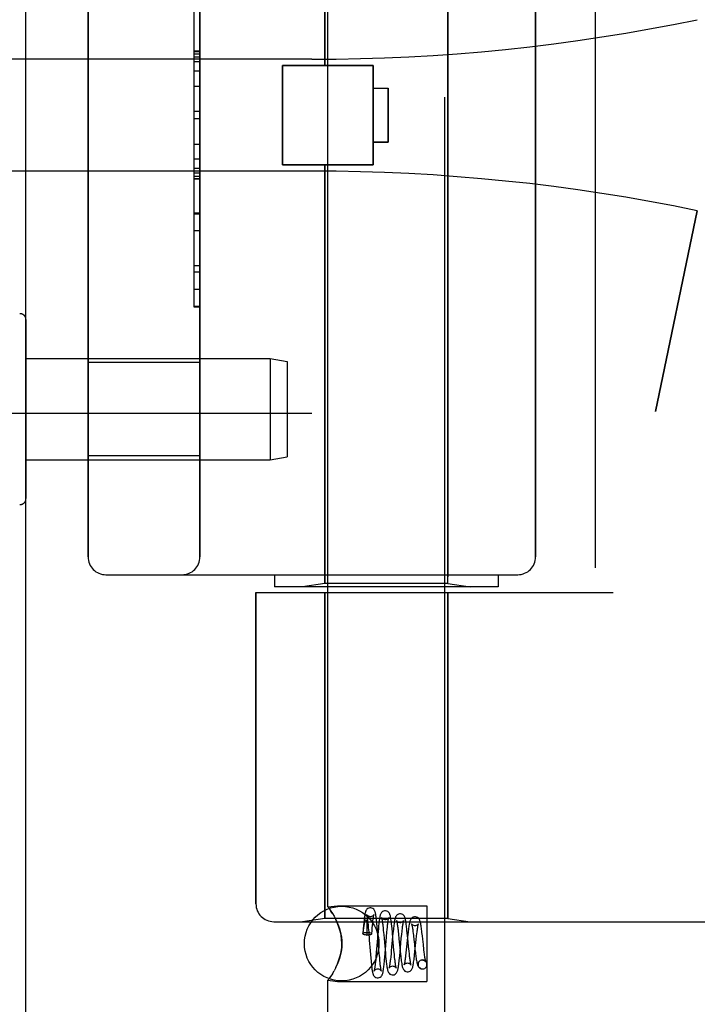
# Model space of a CAD drawing. Header units: inches. Extents: x 0 to 283, y 0 to 183.
# Tile 261 of 278: x 148.49 to 149.63, y 97.96 to 99.61. Entities that reach past the tile are written whole.
import ezdxf

# ---------------------------------------------------------------- set-up
doc = ezdxf.new("R2010")
doc.units = ezdxf.units.IN
doc.header["$LTSCALE"] = 15.583333
doc.header["$MEASUREMENT"] = 0
doc.linetypes.add('HIDDEN', pattern=[0.2, 0.1, -0.1])
doc.layers.get('0').update_dxf_attribs({"linetype": 'CONTINUOUS'})
doc.layers.add('LEFTHAND_DOOR_ASSEMBLY', color=7, linetype='CONTINUOUS')
doc.layers.add('RIGHTHAND_DOOR_ASSEMBLY', color=7, linetype='CONTINUOUS')

msp = doc.modelspace()

# ---------------------------------------------------------------- linework, layer by layer
at = {"color": 3, "linetype": 'Continuous'}
msp.add_line((148.5004, 53.176), (148.5004, 124.968), dxfattribs=at)
at = {"layer": 'LEFTHAND_DOOR_ASSEMBLY', "color": 8, "linetype": 'HIDDEN'}
for p, q in [((149.4544, 100.247), (149.4544, 98.647)), ((149.0014, 99.53), (149.0014, 100.2317)), ((149.2074, 98.6623), (149.2074, 100.2317)), ((148.6044, 100.187), (148.6044, 98.707)), ((148.7919, 98.707), (148.7919, 100.187)), ((149.3544, 100.187), (149.3544, 98.707)), ((148.7819, 99.7679), (148.7819, 99.126)), ((148.7819, 99.5538), (148.7919, 99.5538)), ((148.7819, 99.5536), (148.7919, 99.5536)), ((148.7919, 99.5533), (148.7819, 99.5533)), ((148.9794, 99.5407), (148.0118, 99.5407)), ((148.9304, 99.364), (148.9304, 99.53)), ((148.9304, 99.53), (149.0824, 99.53)), ((149.0824, 99.364), (149.0824, 99.53)), ((148.7819, 99.4954), (148.7919, 99.4954)), ((149.0824, 99.492), (149.1074, 99.492)), ((149.1074, 99.492), (149.1074, 99.402)), ((148.7919, 99.4533), (148.7819, 99.4533)), ((149.1074, 99.402), (149.0824, 99.402)), ((148.7919, 99.3731), (148.7819, 99.3731)), ((148.9794, 99.3532), (148.0118, 99.3532)), ((148.7919, 99.3575), (148.7819, 99.3575)), ((148.7919, 99.3499), (148.7819, 99.3499)), ((148.9304, 99.364), (149.0824, 99.364)), ((149.0014, 98.6623), (149.0014, 99.364)), ((148.7919, 99.3445), (148.7819, 99.3445)), ((148.7919, 99.3397), (148.7819, 99.3397)), ((149.6254, 99.2869), (149.5556, 98.9504)), ((148.7919, 99.2813), (148.7819, 99.2813)), ((148.7919, 99.155), (148.7819, 99.155)), ((148.7919, 99.126), (148.7819, 99.126)), ((148.7919, 99.0325), (148.6044, 99.0325)), ((148.9794, 98.947), (147.5614, 98.947)), ((148.7919, 98.8765), (148.6044, 98.8765)), ((148.6344, 98.677), (149.3244, 98.677)), ((148.9169, 98.677), (148.9169, 98.657)), ((149.2919, 98.677), (149.2919, 98.657)), ((149.2919, 98.657), (148.9169, 98.657)), ((149.0014, 98.6623), (148.9639, 98.657)), ((149.2074, 98.6623), (149.0014, 98.6623)), ((149.2074, 98.6623), (149.2449, 98.657)), ((148.8857, 98.647), (148.8857, 98.1257)), ((148.8857, 98.647), (149.4844, 98.647)), ((149.0014, 98.647), (149.0014, 98.101)), ((149.2074, 98.647), (149.2074, 98.101)), ((148.9157, 98.0957), (150.9794, 98.0957)), ((149.0014, 98.101), (148.9639, 98.0957)), ((149.2074, 98.101), (149.0014, 98.101)), ((149.2074, 98.101), (149.2449, 98.0957))]:
    msp.add_line(p, q, dxfattribs=at)
for centre, radius, start, end in [((148.9794, 102.7221), 3.1814, 270, 281.7157), ((148.9794, 96.1719), 3.1814, 78.2843, 90), ((148.9794, 96.1719), 2.7751, 43.8884, 90), ((148.6344, 98.707), 0.03, 180, 270), ((148.7619, 98.707), 0.03, 270, 360), ((149.3244, 98.707), 0.03, 270, 360), ((148.9157, 98.1257), 0.03, 180, 270)]:
    msp.add_arc(centre, radius, start, end, dxfattribs=at)
at = {"layer": 'RIGHTHAND_DOOR_ASSEMBLY', "color": 8, "linetype": 'HIDDEN'}
for p, q in [((149.0064, 98.1204), (149.0064, 100.767)), ((149.2024, 97.919), (149.2024, 100.767)), ((149.4544, 100.247), (149.4544, 98.647)), ((149.0014, 100.2317), (149.0014, 99.53)), ((149.2074, 100.2317), (149.2074, 98.6623)), ((148.6044, 98.707), (148.6044, 100.187)), ((148.7919, 100.187), (148.7919, 98.707)), ((149.3544, 98.707), (149.3544, 100.187)), ((148.7819, 99.768), (148.7819, 99.126)), ((148.7919, 99.5543), (148.7819, 99.5543)), ((148.7919, 99.5495), (148.7819, 99.5495)), ((148.9794, 99.5407), (148.0118, 99.5407)), ((148.7919, 99.5441), (148.7819, 99.5441)), ((148.7919, 99.5364), (148.7819, 99.5364)), ((148.7919, 99.5209), (148.7819, 99.5209)), ((148.9304, 99.53), (148.9304, 99.364)), ((149.0824, 99.53), (148.9304, 99.53)), ((149.0824, 99.53), (149.0824, 99.364)), ((149.0824, 99.492), (149.1074, 99.492)), ((149.1074, 99.402), (149.1074, 99.492)), ((148.7919, 99.4407), (148.7819, 99.4407)), ((149.0824, 99.402), (149.1074, 99.402)), ((148.7819, 99.3986), (148.7919, 99.3986)), ((148.9794, 99.3532), (148.0118, 99.3532)), ((149.0824, 99.364), (148.9304, 99.364)), ((149.0014, 99.364), (149.0014, 98.6623)), ((148.7919, 99.3406), (148.7819, 99.3406)), ((148.7819, 99.3403), (148.7919, 99.3403)), ((148.7819, 99.3402), (148.7919, 99.3402)), ((148.7819, 99.2836), (148.7919, 99.2836)), ((149.5556, 98.9504), (149.6254, 99.2869)), ((148.7919, 99.2534), (148.7819, 99.2534)), ((148.7919, 99.1946), (148.7819, 99.1946)), ((148.7819, 99.1844), (148.7919, 99.1844)), ((148.7919, 99.1262), (148.7819, 99.1262)), ((148.7819, 99.126), (148.7919, 99.126)), ((148.5004, 99.1044), (148.5004, 98.8046)), ((148.5004, 99.0395), (148.9096, 99.0395)), ((148.9096, 99.0395), (148.9096, 98.8695)), ((148.9096, 99.0395), (148.9379, 99.0345)), ((148.7919, 99.0325), (148.6044, 99.0325)), ((148.9379, 99.0345), (148.9379, 98.8745)), ((148.9794, 98.947), (147.5614, 98.947)), ((148.7919, 98.8765), (148.6044, 98.8765)), ((148.9096, 98.8695), (148.9379, 98.8745)), ((148.5004, 98.8695), (148.9096, 98.8695)), ((148.6344, 98.677), (149.3244, 98.677)), ((148.9169, 98.677), (148.9169, 98.657)), ((149.2919, 98.677), (149.2919, 98.657)), ((149.2919, 98.657), (148.9169, 98.657)), ((149.0014, 98.6623), (148.9639, 98.657)), ((149.2074, 98.6623), (149.0014, 98.6623)), ((149.2074, 98.6623), (149.2449, 98.657)), ((148.8857, 98.1257), (148.8857, 98.647)), ((148.8857, 98.647), (149.4844, 98.647)), ((149.0014, 98.101), (149.0014, 98.647)), ((149.2074, 98.101), (149.2074, 98.647)), ((149.0064, 98.1204), (149.0224, 98.1225)), ((149.0064, 98.1204), (149.0067, 98.12)), ((149.0138, 98.1096), (149.0113, 98.1135)), ((149.0224, 98.1225), (149.1724, 98.1225)), ((149.1724, 98.1225), (149.1724, 97.9955)), ((148.9157, 98.0957), (150.9794, 98.0957)), ((149.0014, 98.101), (148.9639, 98.0957)), ((149.2074, 98.101), (149.0014, 98.101)), ((149.0224, 98.0929), (149.0195, 98.0992)), ((149.2074, 98.101), (149.2449, 98.0957)), ((149.0656, 98.0837), (149.0649, 98.0756)), ((149.066, 98.0888), (149.0656, 98.0837)), ((149.0656, 98.0775), (149.0658, 98.0799)), ((149.0658, 98.0799), (149.0661, 98.0821)), ((149.0661, 98.0821), (149.0663, 98.0841)), ((149.0663, 98.0841), (149.0665, 98.0858)), ((149.0665, 98.0858), (149.0667, 98.0873)), ((149.0714, 98.0939), (149.0714, 98.0933)), ((149.0714, 98.0933), (149.0715, 98.0928)), ((149.0715, 98.0928), (149.0715, 98.0921)), ((149.0715, 98.0921), (149.0715, 98.0914)), ((149.0715, 98.0914), (149.0716, 98.0905)), ((149.0716, 98.0905), (149.0716, 98.0896)), ((149.0716, 98.0896), (149.0716, 98.0885)), ((149.0716, 98.0885), (149.0717, 98.0874)), ((149.0717, 98.0874), (149.0717, 98.086)), ((149.0717, 98.086), (149.0717, 98.0846)), ((149.0717, 98.0846), (149.0717, 98.0821)), ((149.0717, 98.0821), (149.0717, 98.0792)), ((149.0733, 98.0937), (149.0736, 98.0898)), ((149.0736, 98.0898), (149.074, 98.0855)), ((149.074, 98.0855), (149.0747, 98.0784)), ((149.0799, 98.0755), (149.0803, 98.0809)), ((149.0803, 98.0809), (149.0807, 98.0852)), ((149.0807, 98.0852), (149.081, 98.0893)), ((149.0888, 98.0877), (149.0883, 98.0929)), ((149.0893, 98.0822), (149.0888, 98.0877)), ((149.09, 98.0735), (149.0893, 98.0822)), ((149.0984, 98.0892), (149.0988, 98.0853)), ((149.0988, 98.0853), (149.0992, 98.081)), ((149.0992, 98.081), (149.0999, 98.074)), ((149.1052, 98.0779), (149.1057, 98.0825)), ((149.1139, 98.0838), (149.1134, 98.089)), ((149.1144, 98.0784), (149.1139, 98.0838)), ((149.1241, 98.0796), (149.1246, 98.0748)), ((149.1394, 98.0764), (149.1388, 98.0817)), ((149.0653, 98.0748), (149.0656, 98.0775)), ((149.0717, 98.0792), (149.0717, 98.0758)), ((149.0717, 98.0758), (149.0717, 98.0732)), ((149.0724, 98.0732), (149.0717, 98.0732)), ((149.0747, 98.0784), (149.0757, 98.0647)), ((149.0899, 98.0735), (149.0875, 98.0443)), ((149.0904, 98.0792), (149.0899, 98.0735)), ((149.0914, 98.0559), (149.09, 98.0735)), ((149.1022, 98.0422), (149.1046, 98.0704)), ((149.1046, 98.0704), (149.1052, 98.0779)), ((149.1148, 98.0707), (149.1126, 98.0469)), ((149.1154, 98.0671), (149.1144, 98.0784)), ((149.1154, 98.0767), (149.1148, 98.0707)), ((149.1246, 98.0748), (149.1254, 98.0669)), ((149.1254, 98.0669), (149.1274, 98.0466)), ((149.1273, 98.0448), (149.1294, 98.0673)), ((149.1294, 98.0673), (149.1301, 98.0749)), ((149.1397, 98.0689), (149.1376, 98.0485)), ((149.1403, 98.068), (149.1394, 98.0764)), ((149.1416, 98.0539), (149.1403, 98.068)), ((149.1492, 98.0767), (149.1497, 98.0724)), ((149.1523, 98.0458), (149.1544, 98.066)), ((149.1544, 98.066), (149.1549, 98.0712)), ((149.1647, 98.072), (149.164, 98.0775)), ((149.1653, 98.0662), (149.1647, 98.072)), ((149.1663, 98.0573), (149.1653, 98.0662)), ((149.0767, 98.0527), (149.0777, 98.0406)), ((149.0925, 98.0424), (149.0914, 98.0559)), ((149.1015, 98.0549), (149.1026, 98.0434)), ((149.1126, 98.0469), (149.1121, 98.0417)), ((149.1178, 98.0408), (149.1171, 98.048)), ((149.1274, 98.0466), (149.128, 98.0407)), ((149.1376, 98.0485), (149.137, 98.0433)), ((149.1424, 98.0463), (149.1416, 98.0539)), ((149.1429, 98.0417), (149.1424, 98.0463)), ((149.1523, 98.0493), (149.1529, 98.044)), ((149.1673, 98.0489), (149.1663, 98.0573)), ((149.1679, 98.0438), (149.1673, 98.0489)), ((149.0777, 98.0406), (149.0782, 98.0348)), ((149.0782, 98.0348), (149.0787, 98.0293)), ((149.0868, 98.0367), (149.0864, 98.0321)), ((149.0875, 98.0443), (149.0868, 98.0367)), ((149.0931, 98.0352), (149.0925, 98.0424)), ((149.0935, 98.0309), (149.0931, 98.0352)), ((149.0939, 98.027), (149.0935, 98.0309)), ((149.1017, 98.0366), (149.1022, 98.0422)), ((149.1026, 98.0434), (149.1031, 98.0379)), ((149.1031, 98.0379), (149.1036, 98.0327)), ((149.1121, 98.0417), (149.1116, 98.0368)), ((149.1182, 98.0365), (149.1178, 98.0408)), ((149.1186, 98.0325), (149.1182, 98.0365)), ((149.1268, 98.0392), (149.1273, 98.0448)), ((149.1433, 98.0376), (149.1429, 98.0417)), ((149.1649, 98.0315), (149.1635, 98.0313)), ((149.1635, 98.0313), (149.1648, 98.0315)), ((149.0195, 98.0187), (149.0167, 98.0132)), ((149.0195, 98.0187), (149.0224, 98.025)), ((149.1648, 98.0165), (149.1663, 98.0166)), ((149.1649, 98.0165), (149.1663, 98.0166)), ((149.0064, 97.9975), (149.0067, 97.998)), ((149.0064, 97.919), (149.0064, 97.9975)), ((149.0064, 97.9975), (149.0224, 97.9955)), ((149.0138, 98.0084), (149.0167, 98.0132)), ((149.0224, 97.9955), (149.1724, 97.9955))]:
    msp.add_line(p, q, dxfattribs=at)
for points in [[(149.0092, 98.1166), (149.0077, 98.1187), (149.0067, 98.12)], [(149.0077, 98.1187), (149.0092, 98.1166), (149.0113, 98.1135), (149.0138, 98.1096), (149.0167, 98.1048), (149.0195, 98.0992), (149.0224, 98.0929)], [(149.0774, 98.119), (149.0765, 98.1189), (149.0747, 98.1185), (149.073, 98.1176), (149.0717, 98.1165), (149.0708, 98.1154), (149.0701, 98.1144), (149.0697, 98.1134), (149.0694, 98.1125), (149.0691, 98.1116), (149.0689, 98.1107), (149.0686, 98.1097), (149.0684, 98.1086), (149.0682, 98.1074), (149.068, 98.1061), (149.0678, 98.1046), (149.0676, 98.1031), (149.0673, 98.1014), (149.0671, 98.0996), (149.0669, 98.0977), (149.0667, 98.0957), (149.0665, 98.0935), (149.066, 98.0888)], [(149.0883, 98.0929), (149.0881, 98.0953), (149.0878, 98.0976), (149.0876, 98.0998), (149.0873, 98.1018), (149.0871, 98.1036), (149.0869, 98.1052), (149.0866, 98.1067), (149.0864, 98.1081), (149.0862, 98.1093), (149.0859, 98.1104), (149.0857, 98.1114), (149.0854, 98.1124), (149.085, 98.1133), (149.0846, 98.1143), (149.084, 98.1154), (149.0831, 98.1165), (149.0817, 98.1176), (149.0801, 98.1185), (149.0782, 98.1189), (149.0774, 98.119)], [(149.1024, 98.114), (149.1014, 98.1139), (149.0995, 98.1134), (149.0977, 98.1125), (149.0964, 98.1113), (149.0955, 98.1101), (149.0949, 98.109), (149.0945, 98.108), (149.0942, 98.107), (149.0939, 98.106), (149.0936, 98.1049), (149.0933, 98.1037), (149.0931, 98.1024), (149.0929, 98.1009), (149.0926, 98.0994), (149.0924, 98.0976), (149.0921, 98.0958), (149.0919, 98.0938), (149.0916, 98.0916), (149.0914, 98.0894), (149.0911, 98.087), (149.0909, 98.0845), (149.0904, 98.0792)], [(149.1134, 98.089), (149.1131, 98.0914), (149.1128, 98.0937), (149.1126, 98.0959), (149.1123, 98.0979), (149.112, 98.0997), (149.1118, 98.1013), (149.1115, 98.1028), (149.1113, 98.1041), (149.111, 98.1053), (149.1107, 98.1064), (149.1104, 98.1074), (149.1101, 98.1084), (149.1096, 98.1094), (149.1089, 98.1105), (149.108, 98.1116), (149.1066, 98.1127), (149.1049, 98.1135), (149.1031, 98.114), (149.1024, 98.114)], [(149.0667, 98.0873), (149.0669, 98.0887), (149.067, 98.0893), (149.0671, 98.0899), (149.0672, 98.0905), (149.0673, 98.091), (149.0674, 98.0915), (149.0675, 98.0919), (149.0676, 98.0924), (149.0676, 98.0928), (149.0677, 98.0932), (149.0678, 98.0936), (149.0679, 98.0939), (149.0679, 98.0942), (149.068, 98.0945), (149.0681, 98.0948), (149.0681, 98.0951), (149.0682, 98.0954), (149.0683, 98.0956), (149.0683, 98.0959), (149.0684, 98.0961), (149.0684, 98.0963), (149.0685, 98.0965), (149.0686, 98.0967), (149.0686, 98.0969), (149.0687, 98.0971), (149.0688, 98.0973), (149.0688, 98.0975), (149.0689, 98.0976), (149.069, 98.0978), (149.069, 98.098), (149.0691, 98.0981), (149.0692, 98.0983), (149.0692, 98.0984), (149.0693, 98.0985), (149.0694, 98.0986), (149.0695, 98.0987), (149.0695, 98.0988), (149.0696, 98.0989), (149.0697, 98.0989), (149.0698, 98.099), (149.0699, 98.099), (149.07, 98.099), (149.0701, 98.099), (149.0703, 98.0989), (149.0704, 98.0988), (149.0705, 98.0986), (149.0706, 98.0984), (149.0707, 98.0982), (149.0707, 98.0981), (149.0708, 98.0979), (149.0708, 98.0978), (149.0709, 98.0976), (149.0709, 98.0975), (149.0709, 98.0973), (149.071, 98.0972), (149.071, 98.0971), (149.071, 98.0969), (149.071, 98.0968), (149.0711, 98.0967), (149.0711, 98.0966), (149.0711, 98.0964), (149.0711, 98.0963), (149.0711, 98.0962), (149.0712, 98.096), (149.0712, 98.0959), (149.0712, 98.0957), (149.0712, 98.0956), (149.0712, 98.0954), (149.0713, 98.0953), (149.0713, 98.0951), (149.0713, 98.0949), (149.0713, 98.0947), (149.0713, 98.0945), (149.0714, 98.0943), (149.0714, 98.0941), (149.0714, 98.0939)], [(149.0712, 98.1077), (149.0712, 98.1077), (149.0712, 98.1076), (149.0713, 98.1073), (149.0714, 98.1069), (149.0716, 98.1063), (149.0717, 98.1055), (149.0718, 98.1047), (149.072, 98.1037), (149.0722, 98.1026), (149.0723, 98.1014), (149.0725, 98.1001), (149.0727, 98.0987), (149.0729, 98.0971), (149.0731, 98.0954), (149.0733, 98.0937)], [(149.0773, 98.104), (149.0762, 98.1041), (149.0747, 98.1045), (149.0734, 98.1052), (149.0724, 98.106), (149.0718, 98.1067), (149.0714, 98.1073), (149.0712, 98.1076), (149.0712, 98.1077)], [(149.0835, 98.1076), (149.0835, 98.1076), (149.0835, 98.1077), (149.0835, 98.1076), (149.0833, 98.1072), (149.0828, 98.1066), (149.0821, 98.1059), (149.081, 98.1051), (149.0796, 98.1044), (149.078, 98.104), (149.0773, 98.104)], [(149.081, 98.0893), (149.0814, 98.093), (149.0816, 98.0948), (149.0818, 98.0965), (149.0819, 98.098), (149.0821, 98.0995), (149.0823, 98.1008), (149.0825, 98.1021), (149.0826, 98.1032), (149.0828, 98.1042), (149.0829, 98.1051), (149.0831, 98.1059), (149.0832, 98.1065), (149.0833, 98.107), (149.0834, 98.1074), (149.0835, 98.1076)], [(149.0963, 98.1026), (149.0963, 98.1026), (149.0963, 98.1024), (149.0964, 98.1021), (149.0965, 98.1016), (149.0967, 98.101), (149.0969, 98.1002), (149.097, 98.0992), (149.0972, 98.0981), (149.0974, 98.0969), (149.0976, 98.0956), (149.0978, 98.0942), (149.098, 98.0926), (149.0982, 98.0909), (149.0984, 98.0892)], [(149.1023, 98.099), (149.1013, 98.0991), (149.0998, 98.0995), (149.0985, 98.1001), (149.0976, 98.1009), (149.0969, 98.1016), (149.0965, 98.1022), (149.0963, 98.1025), (149.0963, 98.1026)], [(149.1083, 98.1022), (149.1084, 98.1024), (149.1084, 98.1026), (149.1084, 98.1025), (149.1082, 98.1022), (149.1078, 98.1017), (149.1071, 98.1009), (149.106, 98.1001), (149.1046, 98.0994), (149.103, 98.099), (149.1023, 98.099)], [(149.1057, 98.0825), (149.1061, 98.0867), (149.1063, 98.0886), (149.1065, 98.0904), (149.1067, 98.0921), (149.1069, 98.0938), (149.1071, 98.0953), (149.1073, 98.0966), (149.1074, 98.0979), (149.1076, 98.099), (149.1078, 98.1), (149.108, 98.1008), (149.1081, 98.1015), (149.1082, 98.1021), (149.1083, 98.1022)], [(149.1274, 98.109), (149.1264, 98.1089), (149.1244, 98.1084), (149.1227, 98.1074), (149.1214, 98.1062), (149.1205, 98.1051), (149.1198, 98.1039), (149.1194, 98.1028), (149.119, 98.1017), (149.1187, 98.1005), (149.1183, 98.0992), (149.118, 98.0977), (149.1177, 98.0961), (149.1175, 98.0943), (149.1172, 98.0922), (149.1169, 98.09), (149.1166, 98.0877), (149.1163, 98.0851), (149.116, 98.0825), (149.1154, 98.0767)], [(149.1214, 98.0974), (149.1214, 98.0974), (149.1214, 98.0973), (149.1216, 98.0969), (149.1217, 98.0963), (149.1219, 98.0956), (149.1221, 98.0946), (149.1223, 98.0936), (149.1225, 98.0923), (149.1227, 98.0909), (149.1229, 98.0894), (149.1231, 98.0877), (149.1234, 98.0859), (149.1236, 98.0839), (149.1239, 98.0818), (149.1241, 98.0796)], [(149.1273, 98.094), (149.1263, 98.0941), (149.1249, 98.0945), (149.1236, 98.0951), (149.1226, 98.0958), (149.122, 98.0965), (149.1216, 98.0971), (149.1214, 98.0974), (149.1214, 98.0974)], [(149.1388, 98.0817), (149.1386, 98.0842), (149.1383, 98.0866), (149.138, 98.0889), (149.1377, 98.0911), (149.1374, 98.0931), (149.1371, 98.0949), (149.1369, 98.0966), (149.1366, 98.0981), (149.1363, 98.0995), (149.136, 98.1007), (149.1356, 98.1019), (149.1353, 98.103), (149.1348, 98.1041), (149.1341, 98.1052), (149.1332, 98.1064), (149.1318, 98.1076), (149.1301, 98.1085), (149.1282, 98.1089), (149.1273, 98.109)], [(149.1331, 98.097), (149.1332, 98.0972), (149.1333, 98.0974), (149.1333, 98.0974), (149.1331, 98.0971), (149.1327, 98.0965), (149.132, 98.0958), (149.1309, 98.095), (149.1294, 98.0943), (149.1279, 98.094), (149.1273, 98.094)], [(149.1301, 98.0749), (149.1306, 98.0795), (149.1308, 98.0816), (149.1311, 98.0837), (149.1313, 98.0856), (149.1315, 98.0874), (149.1317, 98.0891), (149.132, 98.0906), (149.1322, 98.092), (149.1324, 98.0933), (149.1326, 98.0944), (149.1328, 98.0954), (149.1329, 98.0962), (149.1331, 98.0968), (149.1331, 98.097)], [(149.1523, 98.104), (149.1514, 98.1039), (149.1494, 98.1034), (149.1477, 98.1024), (149.1463, 98.1012), (149.1454, 98.1), (149.1447, 98.0988), (149.1443, 98.0977), (149.1439, 98.0965), (149.1435, 98.0953), (149.1432, 98.0939), (149.1429, 98.0924), (149.1425, 98.0908), (149.1422, 98.0889), (149.1419, 98.0869), (149.1416, 98.0847), (149.1413, 98.0824), (149.141, 98.0799), (149.1407, 98.0773), (149.1403, 98.0746), (149.1397, 98.0689)], [(149.164, 98.0775), (149.1637, 98.0801), (149.1634, 98.0825), (149.1631, 98.0848), (149.1628, 98.0869), (149.1625, 98.0888), (149.1622, 98.0906), (149.1619, 98.0922), (149.1616, 98.0937), (149.1612, 98.095), (149.1609, 98.0962), (149.1606, 98.0972), (149.1602, 98.0983), (149.1597, 98.0993), (149.159, 98.1005), (149.158, 98.1016), (149.1566, 98.1027), (149.1549, 98.1035), (149.1531, 98.104), (149.1523, 98.104)], [(149.0224, 98.025), (149.0249, 98.0317), (149.027, 98.0384), (149.0285, 98.0453), (149.0295, 98.0522), (149.0298, 98.0591), (149.0294, 98.066), (149.0285, 98.0729), (149.027, 98.0797), (149.0249, 98.0863), (149.0224, 98.0929)], [(149.0224, 98.0929), (149.0241, 98.0887), (149.0256, 98.0842), (149.027, 98.0797), (149.0281, 98.0749), (149.029, 98.0697), (149.0296, 98.0644), (149.0298, 98.059), (149.0296, 98.0536), (149.029, 98.0483), (149.0281, 98.0432), (149.027, 98.0383), (149.0256, 98.0338), (149.0241, 98.0293), (149.0224, 98.025)], [(149.1465, 98.0923), (149.1466, 98.0921), (149.1467, 98.0917), (149.1469, 98.0911), (149.147, 98.0903), (149.1472, 98.0894), (149.1475, 98.0883), (149.1477, 98.0871), (149.1479, 98.0857), (149.1482, 98.0841), (149.1484, 98.0825), (149.1487, 98.0807), (149.1489, 98.0788), (149.1492, 98.0767)], [(149.1523, 98.089), (149.1517, 98.089), (149.1502, 98.0893), (149.1488, 98.09), (149.1478, 98.0907), (149.1471, 98.0914), (149.1467, 98.0919), (149.1465, 98.0922), (149.1465, 98.0923)], [(149.1579, 98.0916), (149.158, 98.092), (149.1581, 98.0923), (149.1581, 98.0923), (149.158, 98.0921), (149.1576, 98.0915), (149.1569, 98.0907), (149.1558, 98.0899), (149.1544, 98.0893), (149.1529, 98.089), (149.1523, 98.089)], [(149.1549, 98.0712), (149.1555, 98.076), (149.1557, 98.0782), (149.156, 98.0803), (149.1563, 98.0822), (149.1565, 98.084), (149.1568, 98.0857), (149.157, 98.0871), (149.1572, 98.0885), (149.1575, 98.0896), (149.1577, 98.0906), (149.1579, 98.0914), (149.1579, 98.0916)], [(149.0649, 98.0756), (149.065, 98.0759), (149.0655, 98.0764), (149.0663, 98.0769), (149.0675, 98.0773), (149.069, 98.0776), (149.0706, 98.0778), (149.0724, 98.0778)], [(149.0653, 98.0748), (149.065, 98.0753), (149.0649, 98.0756)], [(149.0653, 98.0748), (149.067, 98.0744), (149.0686, 98.074), (149.0702, 98.0736), (149.0717, 98.0732)], [(149.0724, 98.0778), (149.0744, 98.0777), (149.0761, 98.0775), (149.0777, 98.0771), (149.0789, 98.0767), (149.0796, 98.0761), (149.0799, 98.0755), (149.0799, 98.0755)], [(149.0799, 98.0755), (149.0796, 98.0749), (149.0789, 98.0744), (149.0777, 98.0739), (149.0761, 98.0735), (149.0744, 98.0733), (149.0724, 98.0732)], [(149.0757, 98.0647), (149.0762, 98.0588), (149.0767, 98.0527)], [(149.0999, 98.074), (149.101, 98.0606), (149.1015, 98.0549)], [(149.1171, 98.048), (149.1159, 98.0614), (149.1154, 98.0671)], [(149.1497, 98.0724), (149.1505, 98.0651), (149.1508, 98.0626)], [(149.1508, 98.0626), (149.1514, 98.0573), (149.1523, 98.0493)], [(149.0864, 98.0321), (149.086, 98.0279), (149.0858, 98.026), (149.0856, 98.0242), (149.0854, 98.0225), (149.0852, 98.021), (149.085, 98.0195), (149.0848, 98.0182), (149.0846, 98.017), (149.0844, 98.016), (149.0843, 98.0151), (149.0841, 98.0143), (149.084, 98.0137), (149.0839, 98.0132), (149.0838, 98.0131)], [(149.0899, 98.0015), (149.0906, 98.0015), (149.0924, 98.0019), (149.0941, 98.0028), (149.0954, 98.0038), (149.0964, 98.0049), (149.0971, 98.006), (149.0975, 98.007), (149.0979, 98.008), (149.0982, 98.009), (149.0984, 98.0101), (149.0987, 98.0113), (149.099, 98.0126), (149.0992, 98.014), (149.0995, 98.0156), (149.0997, 98.0174), (149.1, 98.0193), (149.1002, 98.0214), (149.1005, 98.0236), (149.1007, 98.026), (149.101, 98.0285), (149.1012, 98.0311), (149.1017, 98.0366)], [(149.1036, 98.0327), (149.1039, 98.0303), (149.1041, 98.028), (149.1044, 98.0258), (149.1047, 98.0238), (149.1049, 98.0219), (149.1052, 98.0202), (149.1054, 98.0186), (149.1057, 98.0172), (149.106, 98.0159), (149.1063, 98.0147), (149.1066, 98.0136), (149.1069, 98.0125), (149.1074, 98.0115), (149.108, 98.0104), (149.1089, 98.0092), (149.1102, 98.008), (149.112, 98.0071), (149.1139, 98.0065), (149.1149, 98.0065)], [(149.1116, 98.0368), (149.1111, 98.0324), (149.1109, 98.0304), (149.1107, 98.0285), (149.1104, 98.0268), (149.1102, 98.0252), (149.11, 98.0238), (149.1098, 98.0225), (149.1096, 98.0213), (149.1094, 98.0203), (149.1092, 98.0195), (149.1091, 98.0188), (149.109, 98.0186)], [(149.1148, 98.0065), (149.1156, 98.0065), (149.1174, 98.0069), (149.1191, 98.0077), (149.1204, 98.0088), (149.1214, 98.01), (149.1221, 98.0111), (149.1226, 98.0122), (149.123, 98.0132), (149.1233, 98.0143), (149.1236, 98.0156), (149.1239, 98.0169), (149.1242, 98.0185), (149.1245, 98.0202), (149.1248, 98.0221), (149.1251, 98.0241), (149.1254, 98.0263), (149.1257, 98.0287), (149.1259, 98.0312), (149.1262, 98.0338), (149.1268, 98.0392)], [(149.1208, 98.018), (149.1208, 98.018), (149.1208, 98.0182), (149.1206, 98.0187), (149.1205, 98.0193), (149.1203, 98.02), (149.1202, 98.0209), (149.12, 98.0219), (149.1198, 98.023), (149.1196, 98.0243), (149.1194, 98.0257), (149.1192, 98.0272), (149.119, 98.0289), (149.1188, 98.0306), (149.1186, 98.0325)], [(149.128, 98.0407), (149.1283, 98.0378), (149.1287, 98.035), (149.129, 98.0324), (149.1293, 98.0299), (149.1297, 98.0276), (149.13, 98.0255), (149.1303, 98.0236), (149.1307, 98.0219), (149.131, 98.0204), (149.1314, 98.019), (149.1318, 98.0178), (149.1323, 98.0166), (149.133, 98.0154), (149.1339, 98.0142), (149.1352, 98.013), (149.1369, 98.0121), (149.1389, 98.0115), (149.1398, 98.0115)], [(149.137, 98.0433), (149.1365, 98.0386), (149.1362, 98.0364), (149.136, 98.0344), (149.1357, 98.0325), (149.1355, 98.0308), (149.1352, 98.0292), (149.135, 98.0278), (149.1348, 98.0265), (149.1346, 98.0255), (149.1344, 98.0246), (149.1342, 98.0239), (149.1341, 98.0237)], [(149.1398, 98.0115), (149.1406, 98.0115), (149.1425, 98.012), (149.1442, 98.0128), (149.1456, 98.0139), (149.1465, 98.0151), (149.1472, 98.0163), (149.1477, 98.0174), (149.1481, 98.0185), (149.1485, 98.0196), (149.1488, 98.0209), (149.1491, 98.0223), (149.1494, 98.0239), (149.1497, 98.0257), (149.15, 98.0276), (149.1504, 98.0298), (149.1507, 98.0321), (149.151, 98.0346), (149.1513, 98.0373), (149.1516, 98.04), (149.1523, 98.0458)], [(149.1456, 98.0232), (149.1457, 98.0232), (149.1457, 98.0231), (149.1457, 98.0232), (149.1456, 98.0235), (149.1454, 98.0241), (149.1453, 98.0248), (149.1451, 98.0256), (149.1449, 98.0266), (149.1447, 98.0278), (149.1445, 98.0291), (149.1443, 98.0305), (149.144, 98.0321), (149.1438, 98.0338), (149.1436, 98.0356), (149.1433, 98.0376)], [(149.1529, 98.044), (149.1532, 98.0415), (149.1535, 98.039), (149.1538, 98.0367), (149.1542, 98.0345), (149.1545, 98.0324), (149.1548, 98.0304), (149.1552, 98.0286), (149.1555, 98.027), (149.1559, 98.0255), (149.1563, 98.0241), (149.1567, 98.0228), (149.1572, 98.0216), (149.1579, 98.0204), (149.1588, 98.0192), (149.1602, 98.018), (149.162, 98.017), (149.1639, 98.0165), (149.1648, 98.0165)], [(149.1635, 98.0313), (149.1629, 98.0312), (149.1612, 98.0305), (149.1596, 98.0293), (149.1584, 98.0277), (149.1577, 98.0259), (149.1574, 98.024), (149.1577, 98.022), (149.1584, 98.0202), (149.1596, 98.0187), (149.1612, 98.0175), (149.1629, 98.0168), (149.1649, 98.0165)], [(149.1648, 98.0315), (149.1657, 98.0314), (149.1673, 98.031), (149.1687, 98.0302), (149.1697, 98.0294), (149.1702, 98.0288), (149.1705, 98.0284)], [(149.1663, 98.0166), (149.1669, 98.0168), (149.1686, 98.0175), (149.1702, 98.0187), (149.1714, 98.0202), (149.1721, 98.022), (149.1724, 98.024), (149.1721, 98.0259), (149.1714, 98.0277), (149.1702, 98.0293), (149.1686, 98.0305), (149.1669, 98.0312), (149.1649, 98.0315)], [(149.1705, 98.0284), (149.1705, 98.0283), (149.1706, 98.0282), (149.1705, 98.0284), (149.1704, 98.0288), (149.1702, 98.0294), (149.17, 98.0303), (149.1698, 98.0313), (149.1695, 98.0326), (149.1693, 98.034), (149.169, 98.0357), (149.1687, 98.0374), (149.1685, 98.0394), (149.1682, 98.0416), (149.1679, 98.0438)], [(149.0787, 98.0293), (149.0789, 98.0268), (149.0792, 98.0244), (149.0794, 98.0221), (149.0797, 98.02), (149.0799, 98.018), (149.0802, 98.0162), (149.0804, 98.0146), (149.0806, 98.0131), (149.0809, 98.0118), (149.0811, 98.0106), (149.0814, 98.0095), (149.0817, 98.0085), (149.082, 98.0075), (149.0824, 98.0065), (149.083, 98.0054), (149.0839, 98.0042), (149.0852, 98.003), (149.0869, 98.0021), (149.0889, 98.0015), (149.0899, 98.0015)], [(149.0838, 98.0131), (149.0838, 98.0129), (149.0837, 98.0128), (149.0838, 98.0129), (149.084, 98.0133), (149.0844, 98.0138), (149.085, 98.0146), (149.086, 98.0153), (149.0873, 98.016), (149.0888, 98.0164), (149.0898, 98.0165)], [(149.0898, 98.0165), (149.0909, 98.0164), (149.0926, 98.0159), (149.0941, 98.015), (149.0951, 98.0141), (149.0956, 98.0134), (149.0959, 98.013), (149.096, 98.0128), (149.0959, 98.0128)], [(149.0959, 98.0128), (149.0959, 98.0129), (149.0959, 98.0131), (149.0958, 98.0135), (149.0956, 98.0141), (149.0955, 98.0148), (149.0953, 98.0157), (149.0952, 98.0167), (149.095, 98.0178), (149.0948, 98.019), (149.0946, 98.0204), (149.0944, 98.0219), (149.0942, 98.0235), (149.0941, 98.0252), (149.0939, 98.027)], [(149.109, 98.0186), (149.109, 98.0183), (149.1089, 98.0181), (149.1088, 98.018), (149.1089, 98.0181), (149.1092, 98.0185), (149.1097, 98.0192), (149.1106, 98.0201), (149.112, 98.0208), (149.1136, 98.0214), (149.1148, 98.0215)], [(149.1148, 98.0215), (149.1158, 98.0214), (149.1175, 98.0209), (149.119, 98.0201), (149.12, 98.0192), (149.1205, 98.0185), (149.1208, 98.0181), (149.1209, 98.0179), (149.1208, 98.018)], [(149.1341, 98.0237), (149.134, 98.0234), (149.134, 98.0232), (149.134, 98.0231), (149.1341, 98.0234), (149.1344, 98.0239), (149.135, 98.0245), (149.136, 98.0253), (149.1372, 98.026), (149.1387, 98.0264), (149.1398, 98.0265)], [(149.1398, 98.0265), (149.1408, 98.0264), (149.1425, 98.0259), (149.1439, 98.0251), (149.1449, 98.0242), (149.1454, 98.0236), (149.1456, 98.0232)], [(149.0138, 98.0084), (149.0113, 98.0045), (149.0092, 98.0014), (149.0077, 97.9992), (149.0067, 97.998)]]:
    msp.add_lwpolyline(points, dxfattribs=at)
msp.add_circle((149.0294, 98.059), 0.0625, dxfattribs=at)
for centre, radius, start, end in [((148.9794, 102.7221), 3.1814, 270, 281.7157), ((148.9794, 96.1719), 3.1814, 78.2843, 90), ((148.4904, 99.1044), 0.01, 360, 93.2246), ((148.9794, 96.1719), 2.7751, 43.8884, 90), ((148.4904, 98.8046), 0.01, 266.7754, 0), ((148.6344, 98.707), 0.03, 180, 270), ((148.7619, 98.707), 0.03, 270, 360), ((149.3244, 98.707), 0.03, 270, 360), ((148.9157, 98.1257), 0.03, 180, 270)]:
    msp.add_arc(centre, radius, start, end, dxfattribs=at)

doc.saveas('drawing.dxf')
